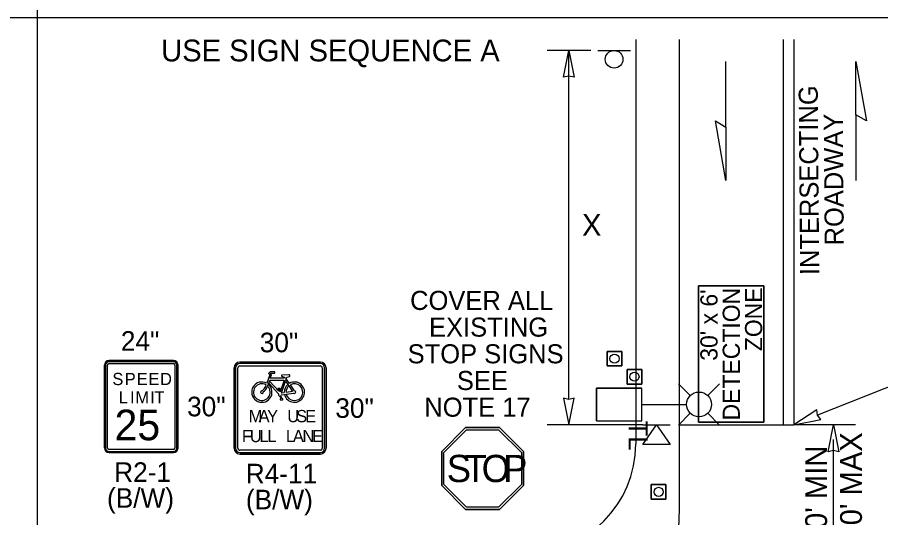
# Model space of a CAD drawing. Extents: x 99977 to 100176, y 99905 to 100011.
# Drawn here: x 100105.178 to 100108.346, y 100004.285 to 100006.122 of the extents above; entities that cross this region are included whole.
import ezdxf

# ---------------------------------------------------------------- set-up
doc = ezdxf.new("R2010")
doc.units = 0
for name, color, linetype in [('RD_ED_ShoulderPavedEdge', 7, 'Continuous'), ('RD_MK_LineDblYellowCenter', 7, 'Continuous'), ('RD_MK_LineEdgeWhite', 7, 'Continuous'), ('RD_MK_LineEdgeWhiteNew', 7, 'Continuous'), ('RD_MK_LineStop', 7, 'Continuous'), ('SH_DE_DetailBody1Text', 7, 'Continuous'), ('TR_SN_ConstructionSigns', 7, 'Continuous'), ('TR_WZ_PortableLightStandard', 7, 'Continuous'), ('TR_WZ_PortableSignMountBlk-Wht', 7, 'Continuous'), ('TR_WZ_Sign', 7, 'Continuous'), ('TR_WZ_TrafficCone', 7, 'Continuous'), ('TR_WZ_WorkZoneDetails', 7, 'Continuous'), ('TR_WZ_WorkZoneTextCurrent', 7, 'Continuous')]:
    doc.layers.add(name, color=color, linetype=linetype)

msp = doc.modelspace()

# ---------------------------------------------------------------- linework, layer by layer
at = {"layer": 'RD_ED_ShoulderPavedEdge'}
msp.add_lwpolyline([(100107.4475, 100006.0405), (100107.4475, 100004.5559)], dxfattribs=at)
msp.add_arc((100107.0475, 100004.5559), 0.4, 270, 0, dxfattribs=at)
at = {"layer": 'RD_MK_LineDblYellowCenter'}
for p, q in [((100107.9875, 100006.0405), (100107.9875, 100004.6259)), ((100108.0275, 100006.0405), (100108.0275, 100004.6259))]:
    msp.add_line(p, q, dxfattribs=at)
at = {"layer": 'RD_MK_LineEdgeWhite'}
for p, q in [((100107.6075, 100004.5559), (100107.6075, 100006.0405)), ((100107.6075, 100004.3159), (100107.6075, 100004.5559))]:
    msp.add_line(p, q, dxfattribs=at)
at = {"layer": 'RD_MK_LineEdgeWhiteNew'}
msp.add_arc((100106.1076, 100004.3239), 1.5, 277.2601, 359.6954, dxfattribs=at)
at = {"layer": 'RD_MK_LineStop'}
msp.add_line((100107.6075, 100004.6259), (100108.0275, 100004.6259), dxfattribs=at)
at = {"layer": 'TR_SN_ConstructionSigns'}
for p, q in [((100105.4973, 100004.5414), (100105.4973, 100004.8452)), ((100105.4973, 100004.8452), (100105.4973, 100004.5414)), ((100105.4973, 100004.8452), (100105.4973, 100004.5414)), ((100105.5016, 100004.8452), (100105.5016, 100004.5414)), ((100105.5086, 100004.5414), (100105.5086, 100004.8452)), ((100105.5142, 100004.862), (100105.7505, 100004.862)), ((100105.7505, 100004.862), (100105.5142, 100004.862)), ((100105.7505, 100004.862), (100105.5142, 100004.862)), ((100105.7505, 100004.8578), (100105.5142, 100004.8578)), ((100105.5142, 100004.8508), (100105.7505, 100004.8508)), ((100105.7561, 100004.8452), (100105.7561, 100004.5414)), ((100105.7631, 100004.5414), (100105.7631, 100004.8452)), ((100105.7673, 100004.8452), (100105.7673, 100004.5414)), ((100105.7673, 100004.5414), (100105.7673, 100004.8452)), ((100105.7673, 100004.5414), (100105.7673, 100004.8452)), ((100105.9944, 100004.8565), (100106.2897, 100004.8565)), ((100106.2897, 100004.8565), (100105.9944, 100004.8565)), ((100106.2897, 100004.8565), (100105.9944, 100004.8565)), ((100106.2897, 100004.8508), (100105.9944, 100004.8508)), ((100105.9733, 100004.5401), (100105.9733, 100004.8354)), ((100105.9733, 100004.8354), (100105.9733, 100004.5401)), ((100105.9733, 100004.8354), (100105.9733, 100004.5401)), ((100105.9789, 100004.8354), (100105.9789, 100004.5401)), ((100105.9873, 100004.5401), (100105.9873, 100004.8354)), ((100105.9944, 100004.8424), (100106.2897, 100004.8424)), ((100106.106, 100004.8213), (100106.0991, 100004.8143)), ((100106.0991, 100004.8143), (100106.1037, 100004.8097)), ((100106.1225, 100004.8213), (100106.106, 100004.8213)), ((100106.1061, 100004.8137), (100106.1083, 100004.8158)), ((100106.1101, 100004.8097), (100106.1061, 100004.8137)), ((100106.1083, 100004.8158), (100106.1225, 100004.8158)), ((100106.1225, 100004.8158), (100106.1225, 100004.8213)), ((100106.2967, 100004.8354), (100106.2967, 100004.5401)), ((100106.3051, 100004.5401), (100106.3051, 100004.8354)), ((100106.3108, 100004.8354), (100106.3108, 100004.5401)), ((100106.3108, 100004.5401), (100106.3108, 100004.8354)), ((100106.3108, 100004.5401), (100106.3108, 100004.8354)), ((100106.1037, 100004.8097), (100106.0933, 100004.7786)), ((100106.0985, 100004.775), (100106.1001, 100004.7797)), ((100106.1001, 100004.7797), (100106.1025, 100004.7868)), ((100106.1001, 100004.7797), (100106.1367, 100004.7399)), ((100106.1025, 100004.7868), (100106.1037, 100004.7906)), ((100106.1371, 100004.7492), (100106.1025, 100004.7868)), ((100106.1037, 100004.7906), (100106.1564, 100004.7906)), ((100106.1059, 100004.7972), (100106.1101, 100004.8097)), ((100106.1586, 100004.7972), (100106.1059, 100004.7972)), ((100106.1564, 100004.7906), (100106.1419, 100004.7473)), ((100106.1474, 100004.7428), (100106.1621, 100004.787)), ((100106.1744, 100004.8101), (100106.1495, 100004.8084)), ((100106.1597, 100004.8006), (100106.1586, 100004.7972)), ((100106.1647, 100004.7949), (100106.1621, 100004.787)), ((100106.1621, 100004.787), (100106.1705, 100004.7746)), ((100106.1647, 100004.7949), (100106.1667, 100004.8007)), ((100106.1759, 100004.7784), (100106.1647, 100004.7949)), ((100106.0985, 100004.775), (100106.0963, 100004.7682)), ((100106.1424, 100004.7599), (100106.1336, 100004.7599)), ((100106.1358, 100004.7566), (100106.1371, 100004.7492)), ((100106.1419, 100004.7473), (100106.1402, 100004.7566)), ((100106.1402, 100004.7566), (100106.1424, 100004.7566)), ((100106.1424, 100004.7566), (100106.1424, 100004.7599)), ((100106.188, 100004.7488), (100106.1638, 100004.7452)), ((100106.1705, 100004.7746), (100106.1742, 100004.7691)), ((100106.1742, 100004.7691), (100106.188, 100004.7488)), ((100106.1945, 100004.751), (100106.1796, 100004.7729)), ((100106.141, 100004.7318), (100106.1446, 100004.721)), ((100106.1446, 100004.721), (100106.1428, 100004.721)), ((100106.1428, 100004.721), (100106.1428, 100004.7177)), ((100106.1428, 100004.7177), (100106.1516, 100004.7177)), ((100106.1493, 100004.721), (100106.1452, 100004.7332)), ((100106.1469, 100004.7361), (100106.1582, 100004.7377)), ((100106.1573, 100004.7442), (100106.1474, 100004.7428)), ((100106.1516, 100004.721), (100106.1493, 100004.721)), ((100106.1516, 100004.7177), (100106.1516, 100004.721)), ((100106.1582, 100004.7377), (100106.1647, 100004.7387)), ((100106.1647, 100004.7387), (100106.191, 100004.7426)), ((100106.8229, 100004.6159), (100106.735, 100004.528)), ((100106.8229, 100004.6159), (100106.735, 100004.528)), ((100106.7428, 100004.5248), (100106.8261, 100004.6081)), ((100106.9472, 100004.6159), (100106.8229, 100004.6159)), ((100106.9472, 100004.6159), (100106.8229, 100004.6159)), ((100106.8261, 100004.6081), (100106.9439, 100004.6081)), ((100106.9439, 100004.6081), (100107.0272, 100004.5248)), ((100107.035, 100004.528), (100106.9472, 100004.6159)), ((100107.035, 100004.528), (100106.9472, 100004.6159)), ((100105.7505, 100004.5358), (100105.5142, 100004.5358)), ((100105.5142, 100004.5288), (100105.7505, 100004.5288)), ((100106.2897, 100004.533), (100105.9944, 100004.533)), ((100106.735, 100004.528), (100106.735, 100004.4038)), ((100106.735, 100004.528), (100106.735, 100004.4038)), ((100107.035, 100004.4038), (100107.035, 100004.528)), ((100107.035, 100004.4038), (100107.035, 100004.528)), ((100105.7505, 100004.5245), (100105.5142, 100004.5245)), ((100105.5142, 100004.5245), (100105.7505, 100004.5245)), ((100105.5142, 100004.5245), (100105.7505, 100004.5245)), ((100105.9944, 100004.5246), (100106.2897, 100004.5246)), ((100106.2897, 100004.519), (100105.9944, 100004.519)), ((100105.9944, 100004.519), (100106.2897, 100004.519)), ((100105.9944, 100004.519), (100106.2897, 100004.519)), ((100106.7428, 100004.407), (100106.7428, 100004.5248)), ((100107.0272, 100004.5248), (100107.0272, 100004.407)), ((100106.735, 100004.4038), (100106.8229, 100004.3159)), ((100106.735, 100004.4038), (100106.8229, 100004.3159)), ((100106.8261, 100004.3237), (100106.7428, 100004.407)), ((100107.0272, 100004.407), (100106.9439, 100004.3237)), ((100106.9472, 100004.3159), (100107.035, 100004.4038)), ((100106.9472, 100004.3159), (100107.035, 100004.4038)), ((100106.8229, 100004.3159), (100106.9472, 100004.3159)), ((100106.8229, 100004.3159), (100106.9472, 100004.3159)), ((100106.9439, 100004.3237), (100106.8261, 100004.3237))]:
    msp.add_line(p, q, dxfattribs=at)
for points in [[(100106.1336, 100004.7599), (100106.1336, 100004.7566), (100106.1358, 100004.7566)], [(100106.8229, 100004.6159), (100106.9472, 100004.6159), (100107.035, 100004.528), (100107.035, 100004.4038), (100106.9472, 100004.3159), (100106.8229, 100004.3159), (100106.735, 100004.4038), (100106.735, 100004.528), (100106.8229, 100004.6159)]]:
    msp.add_lwpolyline(points, dxfattribs=at)
for centre, radius, start, end in [((100105.5142, 100004.8452), 0.0169, 90, 180), ((100105.5142, 100004.8452), 0.0169, 90, 180), ((100105.5142, 100004.8452), 0.0169, 90, 180), ((100105.5142, 100004.8452), 0.0127, 90, 180), ((100105.5142, 100004.8452), 0.00562, 90, 180), ((100105.7505, 100004.8452), 0.0169, 0, 90), ((100105.7505, 100004.8452), 0.0169, 0, 90), ((100105.7505, 100004.8452), 0.0169, 0, 90), ((100105.7505, 100004.8452), 0.0127, 0, 90), ((100105.7505, 100004.8452), 0.00562, 0, 90), ((100105.9944, 100004.8354), 0.0211, 90, 180), ((100105.9944, 100004.8354), 0.0211, 90, 180), ((100105.9944, 100004.8354), 0.0211, 90, 180), ((100105.9944, 100004.8354), 0.0155, 90, 180), ((100106.2897, 100004.8354), 0.0211, 0, 90), ((100106.2897, 100004.8354), 0.0211, 0, 90), ((100106.2897, 100004.8354), 0.0211, 0, 90), ((100106.2897, 100004.8354), 0.0155, 0, 90), ((100105.9944, 100004.8354), 0.00703, 90, 180), ((100106.2897, 100004.8354), 0.00703, 0, 90), ((100106.075, 100004.7461), 0.0373, 60.5529, 50.868), ((100106.1495, 100004.8062), 0.00219, 89.3854, 243.6828), ((100106.1945, 100004.7461), 0.0373, 192.9622, 119.9648), ((100106.1747, 100004.8068), 0.00329, 294.5519, 96.4128), ((100106.075, 100004.7461), 0.0307, 58.1532, 46.1649), ((100106.075, 100004.7461), 0.00493, 105.257, 14.3233), ((100106.1945, 100004.7461), 0.0373, 130.0889, 182.8379), ((100106.1945, 100004.7461), 0.0307, 131.3616, 181.6359), ((100106.1945, 100004.7461), 0.0307, 193.937, 119.0598), ((100106.1945, 100004.7461), 0.00493, 225.1095, 90.4672), ((100106.1415, 100004.7373), 0.00548, 151.1744, 264.8566), ((100106.1415, 100004.7373), 0.00548, 312.0053, 347.2932), ((100105.5142, 100004.5414), 0.0169, 180, 270), ((100105.5142, 100004.5414), 0.0169, 180, 270), ((100105.5142, 100004.5414), 0.0169, 180, 270), ((100105.5142, 100004.5414), 0.0127, 180, 270), ((100105.5142, 100004.5414), 0.00562, 180, 270), ((100105.7505, 100004.5414), 0.0169, 270, 0), ((100105.7505, 100004.5414), 0.0169, 270, 0), ((100105.7505, 100004.5414), 0.0127, 270, 0), ((100105.7505, 100004.5414), 0.00562, 270, 0), ((100105.7505, 100004.5414), 0.0169, 270, 0), ((100105.9944, 100004.5401), 0.0211, 180, 270), ((100105.9944, 100004.5401), 0.0211, 180, 270), ((100105.9944, 100004.5401), 0.0211, 180, 270), ((100105.9944, 100004.5401), 0.0155, 180, 270), ((100105.9944, 100004.5401), 0.00703, 180, 270), ((100106.2897, 100004.5401), 0.0211, 270, 0), ((100106.2897, 100004.5401), 0.0211, 270, 0), ((100106.2897, 100004.5401), 0.0155, 270, 0), ((100106.2897, 100004.5401), 0.00703, 270, 0), ((100106.2897, 100004.5401), 0.0211, 270, 0)]:
    msp.add_arc(centre, radius, start, end, dxfattribs=at)
for centre, major_axis, ratio, start_param, end_param in [((100106.1627, 100004.8114), (-0.0186, 0), 0.588235, 0.686048, 1.410588), ((100106.1627, 100004.8114), (-0.0186, 0), 0.588235, 1.786993, 2.401245), ((100106.0799, 100004.7668), (-0.0105, -0.0158), 0.413554, 0.494612, 2.170849), ((100106.0799, 100004.7668), (-0.014, -0.021), 0.55814, 0.868091, 1.989998)]:
    msp.add_ellipse(centre, major_axis=major_axis, ratio=ratio, start_param=start_param, end_param=end_param, dxfattribs=at)
at = {"layer": 'TR_WZ_PortableLightStandard'}
for p, q in [((100107.303, 100004.7609), (100107.469, 100004.7609)), ((100107.303, 100004.6409), (100107.303, 100004.7609)), ((100107.469, 100004.7609), (100107.303, 100004.7609)), ((100107.469, 100004.6409), (100107.469, 100004.7609)), ((100107.6468, 100004.7333), (100107.6037, 100004.7764)), ((100107.7115, 100004.7333), (100107.7546, 100004.7764)), ((100107.469, 100004.7009), (100107.6334, 100004.7009)), ((100107.6468, 100004.6685), (100107.6037, 100004.6255)), ((100107.7115, 100004.6685), (100107.7546, 100004.6255)), ((100107.303, 100004.6409), (100107.469, 100004.6409)), ((100107.303, 100004.6409), (100107.469, 100004.6409))]:
    msp.add_line(p, q, dxfattribs=at)
for points in [[(100107.303, 100004.7609), (100107.303, 100004.7009), (100107.303, 100004.6409)], [(100107.469, 100004.6409), (100107.469, 100004.7009), (100107.469, 100004.7609)]]:
    msp.add_lwpolyline(points, dxfattribs=at)
msp.add_circle((100107.6792, 100004.7009), 0.0457, dxfattribs=at)
msp.add_circle((100107.6792, 100004.7009), 0.0457, dxfattribs=at)
at = {"layer": 'TR_WZ_PortableSignMountBlk-Wht'}
msp.add_line((100107.4734, 100004.6259), (100107.5734, 100004.6259), dxfattribs=at)
msp.add_lwpolyline([(100107.5233, 100004.6259), (100107.5734, 100004.5541), (100107.4734, 100004.5541)], close=True, dxfattribs=at)
at = {"layer": 'TR_WZ_Sign'}
msp.add_line((100107.3075, 100006.0004), (100107.4275, 100006.0004), dxfattribs=at)
msp.add_circle((100107.3676, 100005.968), 0.0324, dxfattribs=at)
msp.add_circle((100107.3676, 100005.968), 0.0324, dxfattribs=at)
at = {"layer": 'TR_WZ_TrafficCone'}
for points in [[(100107.3956, 100004.8959), (100107.3956, 100004.8426), (100107.3423, 100004.8426), (100107.3423, 100004.8959), (100107.3956, 100004.8959)], [(100107.3423, 100004.8959), (100107.3423, 100004.8426), (100107.3956, 100004.8426), (100107.3956, 100004.8959), (100107.3423, 100004.8959)], [(100107.469, 100004.8292), (100107.469, 100004.7759), (100107.4156, 100004.7759), (100107.4156, 100004.8292), (100107.469, 100004.8292)], [(100107.4156, 100004.8292), (100107.4156, 100004.7759), (100107.469, 100004.7759), (100107.469, 100004.8292), (100107.4156, 100004.8292)], [(100107.5575, 100004.4066), (100107.5042, 100004.4066), (100107.5042, 100004.3533), (100107.5575, 100004.3533), (100107.5575, 100004.4066)], [(100107.5575, 100004.3533), (100107.5042, 100004.3533), (100107.5042, 100004.4066), (100107.5575, 100004.4066), (100107.5575, 100004.3533)]]:
    msp.add_lwpolyline(points, dxfattribs=at)
for centre in [(100107.369, 100004.8692), (100107.4423, 100004.8026), (100107.5308, 100004.38)]:
    msp.add_circle(centre, 0.0167, dxfattribs=at)
at = {"layer": 'TR_WZ_WorkZoneDetails'}
for p, q in [((100105.25, 100010.275), (100105.25, 100001.7859)), ((100105.25, 100006.1205), (100100, 100006.1205)), ((100110.5, 100006.1205), (100105.25, 100006.1205)), ((100107.2816, 100006.0004), (100107.1216, 100006.0004)), ((100107.2016, 100004.7196), (100107.2016, 100006.0004)), ((100107.778, 100005.7193), (100107.778, 100005.9604)), ((100108.2552, 100005.7639), (100108.2552, 100005.5228)), ((100108.5274, 100004.8267), (100108.1143, 100004.6614)), ((100107.4734, 100004.6259), (100107.1216, 100004.6259)), ((100108.253, 100004.6259), (100108.0275, 100004.6259)), ((100106.735, 100004.528), (100106.8229, 100004.6159)), ((100106.8229, 100004.6159), (100106.735, 100004.528)), ((100106.8229, 100004.6159), (100106.8229, 100004.6159)), ((100106.8229, 100004.6159), (100106.9472, 100004.6159)), ((100106.9472, 100004.6159), (100106.8229, 100004.6159)), ((100106.9472, 100004.6159), (100107.035, 100004.528)), ((100107.035, 100004.528), (100106.9472, 100004.6159)), ((100108.173, 100004.1596), (100108.173, 100004.5722)), ((100106.735, 100004.528), (100106.735, 100004.528)), ((100106.735, 100004.4038), (100106.735, 100004.528)), ((100106.735, 100004.528), (100106.735, 100004.4038)), ((100107.035, 100004.528), (100107.035, 100004.528)), ((100107.035, 100004.528), (100107.035, 100004.4038)), ((100107.035, 100004.4038), (100107.035, 100004.528)), ((100106.735, 100004.4038), (100106.735, 100004.4038)), ((100106.8229, 100004.3159), (100106.735, 100004.4038)), ((100106.735, 100004.4038), (100106.8229, 100004.3159)), ((100107.035, 100004.4038), (100106.9472, 100004.3159)), ((100106.9472, 100004.3159), (100107.035, 100004.4038)), ((100107.035, 100004.4038), (100107.035, 100004.4038)), ((100106.8229, 100004.3159), (100106.8229, 100004.3159)), ((100106.9472, 100004.3159), (100106.8229, 100004.3159)), ((100106.8229, 100004.3159), (100106.9472, 100004.3159)), ((100106.9472, 100004.3159), (100106.9472, 100004.3159))]:
    msp.add_line(p, q, dxfattribs=at)
for points in [[(100107.2016, 100006.0004), (100107.2208, 100005.9022), (100107.2016, 100005.9067), (100107.1823, 100005.9022)], [(100108.2552, 100005.9604), (100108.2938, 100005.7416), (100108.2552, 100005.7639)], [(100107.778, 100005.5228), (100107.7394, 100005.7416), (100107.778, 100005.7193)], [(100107.2016, 100004.6259), (100107.2208, 100004.7242), (100107.2016, 100004.7196), (100107.1823, 100004.7242)], [(100108.0275, 100004.6259), (100108.1258, 100004.6453), (100108.1143, 100004.6614), (100108.1112, 100004.681)], [(100108.173, 100004.6259), (100108.1923, 100004.5276), (100108.173, 100004.5322), (100108.1537, 100004.5276)]]:
    msp.add_lwpolyline(points, close=True, dxfattribs=at)
for points in [[(100107.6775, 100005.1359), (100107.6775, 100004.6359), (100107.9175, 100004.6359), (100107.9175, 100005.1359), (100107.6775, 100005.1359)], [(100107.9175, 100005.1359), (100107.9175, 100004.6359), (100107.6775, 100004.6359), (100107.6775, 100005.1359), (100107.9175, 100005.1359)]]:
    msp.add_lwpolyline(points, dxfattribs=at)

# ---------------------------------------------------------------- texts
at = {"layer": 'SH_DE_DetailBody1Text'}
for s, p in [('INTERSECTING', (100108.1204, 100005.176)), ('ROADWAY', (100108.2106, 100005.285))]:
    msp.add_text(s, height=0.07, rotation=90.4626, dxfattribs=at).set_placement(p)
at = {"layer": 'TR_SN_ConstructionSigns'}
for s, height, p in [('COVER ALL', 0.07, (100106.619, 100005.0479)), ('EXISTING', 0.07, (100106.6885, 100004.9499)), ('STOP SIGNS', 0.07, (100106.61, 100004.8519)), ('S', 0.045, (100105.5266, 100004.772)), ('P', 0.045, (100105.572, 100004.772)), ('E', 0.045, (100105.6161, 100004.772)), ('E', 0.045, (100105.6589, 100004.772)), ('D', 0.045, (100105.7016, 100004.772)), ('SEE', 0.07, (100106.7906, 100004.7539)), ('L', 0.045, (100105.55, 100004.7045)), ('I', 0.045, (100105.5914, 100004.7045)), ('M', 0.045, (100105.6112, 100004.7045)), ('I', 0.045, (100105.6652, 100004.7045)), ('T', 0.045, (100105.6809, 100004.7045)), ('NOTE 17', 0.07, (100106.6711, 100004.6559)), ('25', 0.1125, (100105.5345, 100004.5695)), ('M', 0.045, (100106.027, 100004.6357)), ('A', 0.045, (100106.063, 100004.6357)), ('Y', 0.045, (100106.0945, 100004.6357)), ('U', 0.045, (100106.1683, 100004.6357)), ('S', 0.045, (100106.2012, 100004.6357)), ('E', 0.045, (100106.234, 100004.6357)), ('F', 0.045, (100106.0018, 100004.5626)), ('U', 0.045, (100106.0311, 100004.5626)), ('L', 0.045, (100106.0662, 100004.5626)), ('L', 0.045, (100106.0954, 100004.5626)), ('L', 0.045, (100106.1634, 100004.5626)), ('A', 0.045, (100106.189, 100004.5626)), ('N', 0.045, (100106.2241, 100004.5626)), ('E', 0.045, (100106.2592, 100004.5626))]:
    msp.add_text(s, height=height, dxfattribs=at).set_placement(p)
for s, p in [('24"', (100105.5576, 100004.898)), ('30"', (100106.0673, 100004.8925)), ('30"', (100105.8006, 100004.6573)), ('30"', (100106.3446, 100004.6517)), ('R2-1', (100105.5332, 100004.4165)), ('R4-11', (100106.0158, 100004.411)), ('(B/W)', (100105.5068, 100004.3215)), ('(B/W)', (100106.0165, 100004.3159))]:
    msp.add_text(s, height=0.072, rotation=360, dxfattribs=at).set_placement(p)
at = {"layer": 'TR_WZ_PortableLightStandard'}
msp.add_text('TL', height=0.07, rotation=270, dxfattribs=at).set_placement((100107.421, 100004.641))
at = {"layer": 'TR_WZ_WorkZoneDetails'}
for s, p in [("30' x 6'", (100107.7471, 100004.8614)), ('DETECTION', (100107.829, 100004.6423)), ('ZONE', (100107.9109, 100004.8966))]:
    msp.add_text(s, height=0.063, rotation=90, dxfattribs=at).set_placement(p)
for s, p in [('S', (100106.7535, 100004.4159)), ('T', (100106.8185, 100004.4159)), ('O', (100106.8815, 100004.4159)), ('P', (100106.9605, 100004.4159))]:
    msp.add_text(s, height=0.1, dxfattribs=at).set_placement(p)
at = {"layer": 'TR_WZ_WorkZoneTextCurrent'}
for s, p in [('USE SIGN SEQUENCE A', (100105.7054, 100005.9604)), ('X', (100107.2498, 100005.32))]:
    msp.add_text(s, height=0.08, dxfattribs=at).set_placement(p)
for s, p in [("100' MAX", (100108.277, 100004.1383)), ("40' MIN", (100108.149, 100004.1844))]:
    msp.add_text(s, height=0.08, rotation=90, dxfattribs=at).set_placement(p)

doc.saveas('drawing.dxf')
